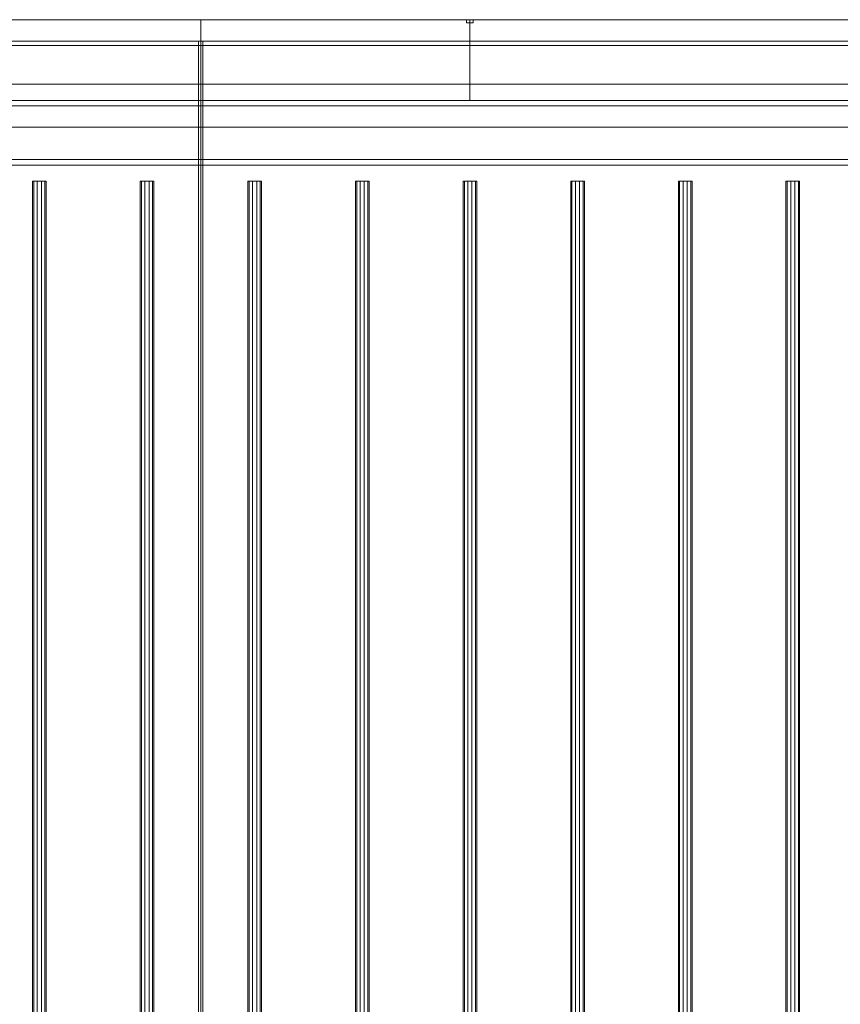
# Model space of a CAD drawing. Header units: millimetres. Extents: x -2233 to 65662, y -50530 to 6847.
# Tile 741 of 802: x 59043 to 59805, y -17515 to -16600. Entities that reach past the tile are written whole.
import ezdxf

# ---------------------------------------------------------------- set-up
doc = ezdxf.new("R2010")
doc.units = ezdxf.units.MM
doc.layers.add('superior_secador', color=7, linetype='Continuous', lineweight=0)

msp = doc.modelspace()

# ---------------------------------------------------------------- linework, layer by layer
at = {"layer": 'superior_secador'}
for p, q in [((40461.134, -16600), (60461.134, -16600)), ((58211.134, -16600), (59211.134, -16600)), ((58461.134, -16600), (59461.134, -16600)), ((59211.134, -16600), (59211.134, -19400)), ((59211.134, -16600), (60211.134, -16600)), ((59458.134, -16603), (59458.134, -16600)), ((59458.134, -16600), (59464.134, -16600)), ((59461.134, -16600), (59461.134, -16675)), ((59461.134, -16600), (60461.134, -16600)), ((59464.134, -16600), (59464.134, -16603)), ((59464.134, -16603), (59458.134, -16603)), ((60461.134, -16620), (40461.134, -16620)), ((59209.134, -19380), (59209.134, -16620)), ((59209.134, -16620), (59213.134, -16620)), ((59213.134, -16620), (59213.134, -19380)), ((60461.134, -16624), (40461.134, -16624)), ((40811.134, -16660), (60111.134, -16660)), ((40461.134, -16675), (60461.134, -16675)), ((59461.134, -16675), (58461.134, -16675)), ((60461.134, -16675), (59461.134, -16675)), ((60461.134, -16680), (40461.134, -16680)), ((60111.134, -16700), (40811.134, -16700)), ((40461.134, -16730), (60461.134, -16730)), ((60461.134, -16735), (40461.134, -16735)), ((59055.997, -16750), (59054.784, -16750)), ((59054.784, -16750), (59054.784, -19250)), ((59059.172, -16750), (59055.997, -16750)), ((59055.997, -16750), (59055.997, -19250)), ((59063.096, -16750), (59059.172, -16750)), ((59059.172, -16750), (59059.172, -19250)), ((59066.271, -16750), (59063.096, -16750)), ((59063.096, -16750), (59063.096, -19250)), ((59066.271, -16750), (59067.484, -16750)), ((59066.271, -16750), (59066.271, -19250)), ((59067.484, -19250), (59067.484, -16750)), ((59155.997, -16750), (59154.784, -16750)), ((59154.784, -16750), (59154.784, -19250)), ((59159.172, -16750), (59155.997, -16750)), ((59155.997, -16750), (59155.997, -19250)), ((59163.096, -16750), (59159.172, -16750)), ((59159.172, -16750), (59159.172, -19250)), ((59166.271, -16750), (59163.096, -16750)), ((59163.096, -16750), (59163.096, -19250)), ((59166.271, -16750), (59167.484, -16750)), ((59166.271, -16750), (59166.271, -19250)), ((59167.484, -19250), (59167.484, -16750)), ((59255.997, -16750), (59254.784, -16750)), ((59254.784, -16750), (59254.784, -19250)), ((59259.172, -16750), (59255.997, -16750)), ((59255.997, -16750), (59255.997, -19250)), ((59263.096, -16750), (59259.172, -16750)), ((59259.172, -16750), (59259.172, -19250)), ((59266.271, -16750), (59263.096, -16750)), ((59263.096, -16750), (59263.096, -19250)), ((59266.271, -16750), (59267.484, -16750)), ((59266.271, -16750), (59266.271, -19250)), ((59267.484, -19250), (59267.484, -16750)), ((59355.997, -16750), (59354.784, -16750)), ((59354.784, -16750), (59354.784, -19250)), ((59359.172, -16750), (59355.997, -16750)), ((59355.997, -16750), (59355.997, -19250)), ((59363.096, -16750), (59359.172, -16750)), ((59359.172, -16750), (59359.172, -19250)), ((59366.271, -16750), (59363.096, -16750)), ((59363.096, -16750), (59363.096, -19250)), ((59366.271, -16750), (59367.484, -16750)), ((59366.271, -16750), (59366.271, -19250)), ((59367.484, -19250), (59367.484, -16750)), ((59455.997, -16750), (59454.784, -16750)), ((59454.784, -16750), (59454.784, -19250)), ((59459.172, -16750), (59455.997, -16750)), ((59455.997, -16750), (59455.997, -19250)), ((59463.096, -16750), (59459.172, -16750)), ((59459.172, -16750), (59459.172, -19250)), ((59466.271, -16750), (59463.096, -16750)), ((59463.096, -16750), (59463.096, -19250)), ((59466.271, -16750), (59467.484, -16750)), ((59466.271, -16750), (59466.271, -19250)), ((59467.484, -19250), (59467.484, -16750)), ((59555.997, -16750), (59554.784, -16750)), ((59554.784, -16750), (59554.784, -19250)), ((59559.172, -16750), (59555.997, -16750)), ((59555.997, -16750), (59555.997, -19250)), ((59563.096, -16750), (59559.172, -16750)), ((59559.172, -16750), (59559.172, -19250)), ((59566.271, -16750), (59563.096, -16750)), ((59563.096, -16750), (59563.096, -19250)), ((59566.271, -16750), (59567.484, -16750)), ((59566.271, -16750), (59566.271, -19250)), ((59567.484, -19250), (59567.484, -16750)), ((59655.997, -16750), (59654.784, -16750)), ((59654.784, -16750), (59654.784, -19250)), ((59659.172, -16750), (59655.997, -16750)), ((59655.997, -16750), (59655.997, -19250)), ((59663.096, -16750), (59659.172, -16750)), ((59659.172, -16750), (59659.172, -19250)), ((59666.271, -16750), (59663.096, -16750)), ((59663.096, -16750), (59663.096, -19250)), ((59666.271, -16750), (59667.484, -16750)), ((59666.271, -16750), (59666.271, -19250)), ((59667.484, -19250), (59667.484, -16750)), ((59755.997, -16750), (59754.784, -16750)), ((59754.784, -16750), (59754.784, -19250)), ((59759.172, -16750), (59755.997, -16750)), ((59755.997, -16750), (59755.997, -19250)), ((59763.096, -16750), (59759.172, -16750)), ((59759.172, -16750), (59759.172, -19250)), ((59766.271, -16750), (59763.096, -16750)), ((59763.096, -16750), (59763.096, -19250)), ((59766.271, -16750), (59767.484, -16750)), ((59766.271, -16750), (59766.271, -19250)), ((59767.484, -19250), (59767.484, -16750))]:
    msp.add_line(p, q, dxfattribs=at)

doc.saveas('drawing.dxf')
